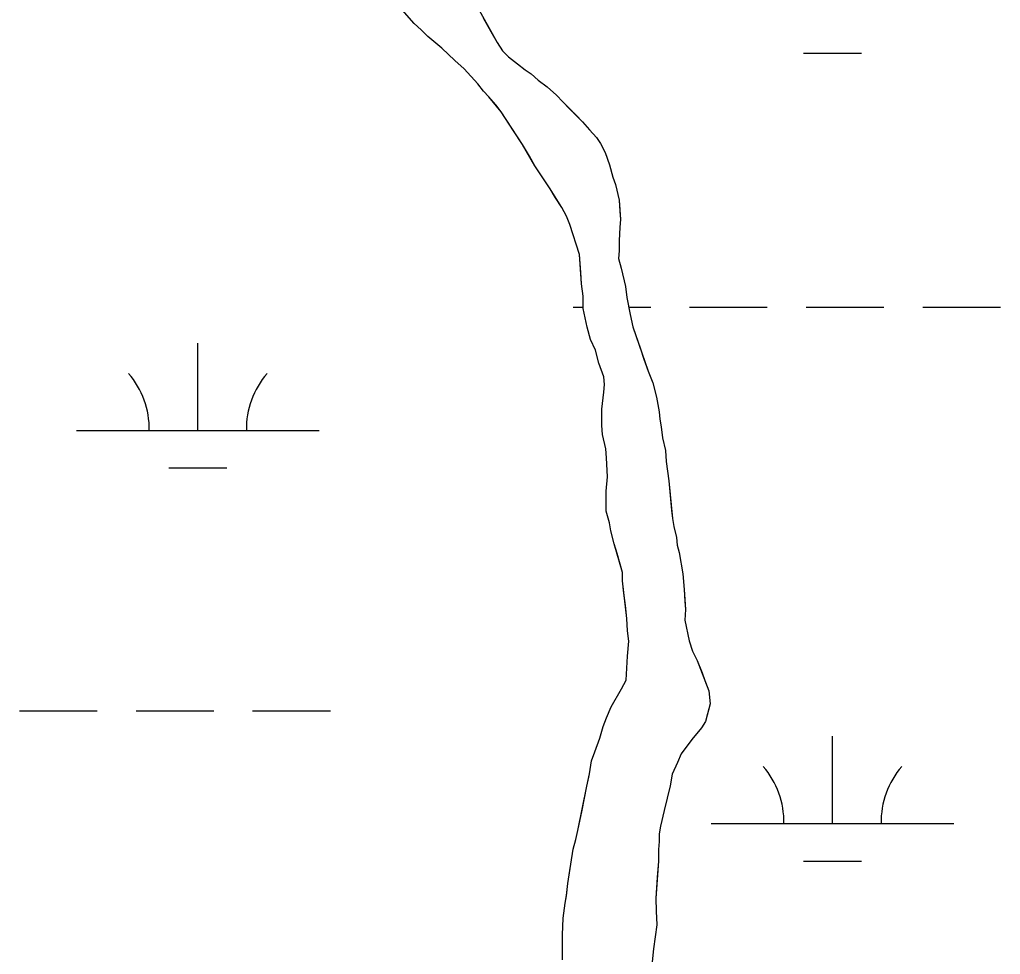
# Model space of a CAD drawing. Extents: x 3161564 to 3199464, y 849354 to 874788.
# Drawn here: x 3192379.8 to 3192783.8, y 855122.1 to 855507 of the extents above; entities that cross this region are included whole.
import ezdxf

# ---------------------------------------------------------------- set-up
doc = ezdxf.new("R2010")
doc.units = 0
for name, color, linetype in [('V-SITE-VEGE', 7, 'Continuous'), ('V-TOPO-SHOR', 7, 'Continuous'), ('V-WETL-SWMP', 7, 'Continuous')]:
    doc.layers.add(name, color=color, linetype=linetype)

msp = doc.modelspace()

# ---------------------------------------------------------------- linework, layer by layer
at = {"layer": 'V-SITE-VEGE'}
for points in [[(3192603.46, 855119.8), (3192603.44, 855130.22), (3192603.71, 855136.99), (3192604.54, 855143.19), (3192605.1, 855146.29), (3192605.65, 855151.36), (3192606.49, 855156.71), (3192607.88, 855165.45), (3192609, 855169.4), (3192609.84, 855173.06), (3192611.51, 855181.51), (3192613.46, 855191.38), (3192614.3, 855195.04), (3192614.58, 855196.45), (3192615.41, 855201.81), (3192616.81, 855205.47), (3192618.78, 855211.11), (3192620.17, 855215.9), (3192621.58, 855219.57), (3192623.54, 855224.08), (3192627.75, 855231.41), (3192629.72, 855235.08), (3192630.26, 855244.94), (3192630.81, 855251.14), (3192630.24, 855255.36), (3192629.95, 855260.44), (3192629.37, 855265.79), (3192628.8, 855270.86), (3192628.23, 855275.93), (3192628.22, 855279.31), (3192625.95, 855287.19), (3192624.82, 855291.13), (3192623.4, 855296.48), (3192622.83, 855299.86), (3192621.41, 855304.65), (3192621.4, 855307.75), (3192621.39, 855312.82), (3192621.94, 855318.74), (3192621.65, 855326.62), (3192621.36, 855330.29), (3192619.94, 855336.2), (3192619.65, 855339.86), (3192619.64, 855346.62), (3192620.47, 855353.67), (3192620.74, 855356.77), (3192620.46, 855359.87), (3192618.47, 855365.5), (3192617.05, 855370.85), (3192615.07, 855375.35), (3192613.65, 855380.42), (3192611.95, 855388.02), (3192611.94, 855393.09), (3192611.36, 855398.16), (3192611.07, 855402.95), (3192610.49, 855410.28), (3192606.52, 855422.67), (3192605.11, 855426.04), (3192603.13, 855429.7), (3192600.59, 855433.64), (3192598.33, 855437.3), (3192592.11, 855446.86), (3192589.85, 855450.8), (3192587.02, 855455.59), (3192583.35, 855461.22), (3192578.26, 855469.09), (3192576, 855471.91), (3192573.18, 855475.28), (3192570.92, 855477.53), (3192568.66, 855480.63), (3192563.01, 855486.81), (3192559.06, 855490.19), (3192553.7, 855495.24), (3192548.06, 855500.02), (3192545.23, 855502.84), (3192542.41, 855505.37), (3192534.5, 855514.36)], [(3192570.84, 855507.71), (3192573.95, 855502.08), (3192576.49, 855497.58), (3192578.75, 855494.2), (3192581.29, 855491.67), (3192584.96, 855488.86), (3192588.06, 855486.33), (3192590.6, 855484.64), (3192593.43, 855482.11), (3192597.09, 855479.3), (3192601.04, 855475.93), (3192603.59, 855473.12), (3192606.41, 855470.31), (3192608.95, 855467.78), (3192611.77, 855464.96), (3192614.6, 855461.59), (3192617.42, 855458.5), (3192619.11, 855455.96), (3192621.09, 855452.31), (3192622.79, 855447.24), (3192624.21, 855442.17), (3192625.35, 855439.07), (3192626.77, 855432.6), (3192627.06, 855428.09), (3192627.34, 855424.71), (3192627.07, 855421.61), (3192626.8, 855415.97), (3192626.81, 855411.75), (3192626.53, 855408.65), (3192627.67, 855404.71), (3192629.37, 855397.1), (3192629.94, 855392.6), (3192631.37, 855385.56), (3192632.5, 855380.49), (3192635.62, 855371.48), (3192637.04, 855367.25), (3192638.74, 855362.19), (3192640.72, 855357.4), (3192642.14, 855351.49), (3192643.28, 855345.57), (3192643.57, 855342.48), (3192644.14, 855339.38), (3192644.71, 855334.87), (3192645.85, 855329.52), (3192646.14, 855325.01), (3192647.28, 855317.13), (3192648.43, 855305.02), (3192648.72, 855301.64), (3192649.29, 855298.26), (3192650.42, 855293.75), (3192650.71, 855290.65), (3192651.56, 855287.55), (3192652.99, 855278.82), (3192653.28, 855275.45), (3192653.57, 855272.35), (3192653.86, 855267.56), (3192654.14, 855264.18), (3192653.87, 855259.67), (3192655.58, 855251.22), (3192657, 855247), (3192658.98, 855243.06), (3192660.96, 855237.99), (3192662.09, 855234.89), (3192663.79, 855230.67), (3192664.36, 855225.32), (3192663.25, 855221.09), (3192662.41, 855217.99), (3192660.72, 855215.45), (3192656.79, 855210.65), (3192652.29, 855204.73), (3192650.89, 855201.06), (3192648.64, 855196.27), (3192647.81, 855191.48), (3192645.29, 855181.33), (3192643.9, 855174.85), (3192643.34, 855171.75), (3192643.35, 855168.65), (3192643.07, 855165.27), (3192643.08, 855160.48), (3192642.53, 855153.72), (3192641.98, 855145.26), (3192641.99, 855139.91), (3192642.29, 855134.28), (3192640.9, 855124.41), (3192639.79, 855113.71)]]:
    msp.add_lwpolyline(points, dxfattribs=at)
at = {"layer": 'V-TOPO-SHOR'}
for points in [[(3192621.58, 855219.57), (3192623.54, 855224.08), (3192627.75, 855231.41), (3192629.72, 855235.08), (3192630.26, 855244.94), (3192630.81, 855251.14), (3192630.24, 855255.36), (3192629.95, 855260.44), (3192629.37, 855265.79), (3192628.8, 855270.86), (3192628.23, 855275.93), (3192628.22, 855279.31), (3192625.95, 855287.19), (3192624.82, 855291.13), (3192623.4, 855296.48), (3192622.83, 855299.86), (3192621.41, 855304.65), (3192621.4, 855307.75), (3192621.39, 855312.82), (3192621.94, 855318.74), (3192621.65, 855326.62), (3192621.36, 855330.29), (3192619.94, 855336.2), (3192619.65, 855339.86), (3192619.64, 855346.62), (3192620.47, 855353.67), (3192620.74, 855356.77), (3192620.46, 855359.87), (3192618.47, 855365.5), (3192617.05, 855370.85), (3192615.07, 855375.35), (3192613.65, 855380.42), (3192611.95, 855388.02), (3192611.94, 855393.09), (3192611.36, 855398.16), (3192611.07, 855402.95), (3192610.49, 855410.28), (3192606.52, 855422.67), (3192605.11, 855426.04), (3192603.13, 855429.7), (3192600.59, 855433.64), (3192598.33, 855437.3), (3192592.11, 855446.86), (3192589.85, 855450.8), (3192587.02, 855455.59), (3192583.35, 855461.22), (3192578.26, 855469.09), (3192576, 855471.91), (3192573.18, 855475.28), (3192570.92, 855477.53), (3192568.66, 855480.63), (3192563.01, 855486.81), (3192559.06, 855490.19), (3192553.7, 855495.24), (3192548.06, 855500.02), (3192545.23, 855502.84), (3192542.41, 855505.37), (3192534.5, 855514.36)], [(3192570.84, 855507.71), (3192573.95, 855502.08), (3192576.49, 855497.58), (3192578.75, 855494.2), (3192581.29, 855491.67), (3192584.96, 855488.86), (3192588.06, 855486.33), (3192590.6, 855484.64), (3192593.43, 855482.11), (3192597.09, 855479.3), (3192601.04, 855475.93), (3192603.59, 855473.12), (3192606.41, 855470.31), (3192608.95, 855467.78), (3192611.77, 855464.96), (3192614.6, 855461.59), (3192617.42, 855458.5), (3192619.11, 855455.96), (3192621.09, 855452.31), (3192622.79, 855447.24), (3192624.21, 855442.17), (3192625.35, 855439.07), (3192626.77, 855432.6), (3192627.06, 855428.09), (3192627.34, 855424.71), (3192627.07, 855421.61), (3192626.8, 855415.97), (3192626.81, 855411.75), (3192626.53, 855408.65), (3192627.67, 855404.71), (3192629.37, 855397.1), (3192629.94, 855392.6), (3192631.37, 855385.56)], [(3192631.37, 855385.56), (3192632.5, 855380.49), (3192635.62, 855371.48), (3192637.04, 855367.25), (3192638.74, 855362.19), (3192640.72, 855357.4), (3192642.14, 855351.49), (3192643.28, 855345.57), (3192643.57, 855342.48), (3192644.14, 855339.38), (3192644.71, 855334.87), (3192645.85, 855329.52), (3192646.14, 855325.01), (3192647.28, 855317.13), (3192648.43, 855305.02), (3192648.72, 855301.64), (3192649.29, 855298.26), (3192650.42, 855293.75), (3192650.71, 855290.65), (3192651.56, 855287.55), (3192652.99, 855278.82), (3192653.28, 855275.45), (3192653.57, 855272.35), (3192653.86, 855267.56), (3192654.14, 855264.18), (3192653.87, 855259.67), (3192655.58, 855251.22), (3192657, 855247), (3192658.98, 855243.06), (3192660.96, 855237.99), (3192662.09, 855234.89), (3192663.79, 855230.67), (3192664.36, 855225.32), (3192663.25, 855221.09), (3192662.41, 855217.99), (3192660.72, 855215.45), (3192656.79, 855210.65), (3192652.29, 855204.73), (3192650.89, 855201.06), (3192648.64, 855196.27), (3192647.81, 855191.48), (3192645.29, 855181.33), (3192643.9, 855174.85), (3192643.34, 855171.75), (3192643.35, 855168.65), (3192643.07, 855165.27), (3192643.08, 855160.48), (3192642.53, 855153.72), (3192641.98, 855145.26), (3192641.99, 855139.91), (3192642.29, 855134.28), (3192640.9, 855124.41), (3192639.79, 855113.71)], [(3192603.46, 855119.8), (3192603.44, 855130.22), (3192603.71, 855136.99), (3192604.54, 855143.19), (3192605.1, 855146.29), (3192605.65, 855151.36), (3192606.49, 855156.71), (3192607.88, 855165.45), (3192609, 855169.4), (3192609.84, 855173.06), (3192611.51, 855181.51), (3192613.46, 855191.38), (3192614.3, 855195.04), (3192614.58, 855196.45), (3192615.41, 855201.81), (3192616.81, 855205.47), (3192618.78, 855211.11), (3192620.17, 855215.9), (3192621.58, 855219.57)]]:
    msp.add_lwpolyline(points, dxfattribs=at)
at = {"layer": 'V-WETL-SWMP'}
for p, q in [((3192542.41, 855505.36), (3192534.5, 855514.36)), ((3192567.73, 855513.33), (3192576.49, 855497.58)), ((3192545.23, 855502.83), (3192542.41, 855505.36)), ((3192548.06, 855500.02), (3192545.23, 855502.83)), ((3192553.7, 855495.24), (3192548.06, 855500.02)), ((3192559.06, 855490.18), (3192553.7, 855495.24)), ((3192576.49, 855497.58), (3192578.75, 855494.2)), ((3192578.75, 855494.2), (3192581.29, 855491.67)), ((3192581.29, 855491.67), (3192584.96, 855488.86)), ((3192702.69, 855493.22), (3192726.69, 855493.22)), ((3192563.01, 855486.81), (3192559.06, 855490.18)), ((3192568.66, 855480.62), (3192563.01, 855486.81)), ((3192584.96, 855488.86), (3192588.06, 855486.33)), ((3192588.06, 855486.33), (3192590.6, 855484.64)), ((3192590.6, 855484.64), (3192593.43, 855482.11)), ((3192570.92, 855477.53), (3192568.66, 855480.62)), ((3192593.43, 855482.11), (3192597.09, 855479.3)), ((3192597.09, 855479.3), (3192601.04, 855475.93)), ((3192573.18, 855475.28), (3192570.92, 855477.53)), ((3192578.26, 855469.09), (3192573.18, 855475.28)), ((3192601.04, 855475.93), (3192603.59, 855473.12)), ((3192603.59, 855473.12), (3192611.77, 855464.96)), ((3192587.02, 855455.59), (3192578.26, 855469.09)), ((3192611.77, 855464.96), (3192614.6, 855461.59)), ((3192614.6, 855461.59), (3192617.42, 855458.5)), ((3192617.42, 855458.5), (3192619.11, 855455.96)), ((3192592.11, 855446.86), (3192587.02, 855455.59)), ((3192619.11, 855455.96), (3192621.09, 855452.31)), ((3192621.09, 855452.31), (3192622.79, 855447.24)), ((3192598.33, 855437.3), (3192592.11, 855446.86)), ((3192622.79, 855447.24), (3192624.21, 855442.17)), ((3192624.21, 855442.17), (3192625.35, 855439.07)), ((3192625.35, 855439.07), (3192626.77, 855432.6)), ((3192603.13, 855429.7), (3192598.33, 855437.3)), ((3192626.77, 855432.6), (3192627.35, 855424.71)), ((3192605.11, 855426.04), (3192603.13, 855429.7)), ((3192606.53, 855422.66), (3192605.11, 855426.04)), ((3192610.49, 855410.27), (3192606.53, 855422.66)), ((3192627.35, 855424.71), (3192627.07, 855421.61)), ((3192627.07, 855421.61), (3192626.8, 855415.97)), ((3192626.8, 855415.97), (3192626.81, 855411.75)), ((3192611.36, 855398.16), (3192610.49, 855410.27)), ((3192626.81, 855411.75), (3192626.53, 855408.65)), ((3192626.53, 855408.65), (3192627.67, 855404.71)), ((3192627.67, 855404.71), (3192629.37, 855397.1)), ((3192611.94, 855393.09), (3192611.36, 855398.16)), ((3192629.37, 855397.1), (3192629.94, 855392.6)), ((3192611.95, 855388.02), (3192611.94, 855393.09)), ((3192629.94, 855392.6), (3192631.37, 855385.56)), ((3192607.84, 855388.58), (3192611.95, 855388.58)), ((3192613.65, 855380.42), (3192611.95, 855388.02)), ((3192630.76, 855388.58), (3192639.84, 855388.58)), ((3192631.37, 855385.56), (3192632.5, 855380.49)), ((3192655.84, 855388.58), (3192687.84, 855388.58)), ((3192703.84, 855388.58), (3192735.84, 855388.58)), ((3192751.84, 855388.58), (3192783.84, 855388.58)), ((3192615.07, 855375.35), (3192613.65, 855380.42)), ((3192632.5, 855380.49), (3192638.74, 855362.19)), ((3192453.25, 855337.84), (3192453.25, 855373.84)), ((3192617.05, 855370.84), (3192615.07, 855375.35)), ((3192618.47, 855365.49), (3192617.05, 855370.84)), ((3192620.45, 855359.86), (3192618.47, 855365.49)), ((3192638.74, 855362.19), (3192640.72, 855357.4)), ((3192620.74, 855356.77), (3192620.45, 855359.86)), ((3192640.72, 855357.4), (3192642.14, 855351.49)), ((3192619.64, 855346.62), (3192620.47, 855353.67)), ((3192620.47, 855353.67), (3192620.74, 855356.77)), ((3192642.14, 855351.49), (3192643.28, 855345.57)), ((3192619.65, 855339.86), (3192619.64, 855346.62)), ((3192643.28, 855345.57), (3192643.57, 855342.48)), ((3192643.57, 855342.48), (3192644.14, 855339.38)), ((3192403.25, 855337.84), (3192503.25, 855337.84)), ((3192619.94, 855336.2), (3192619.65, 855339.86)), ((3192644.14, 855339.38), (3192644.71, 855334.87)), ((3192621.36, 855330.29), (3192619.94, 855336.2)), ((3192644.71, 855334.87), (3192645.85, 855329.52)), ((3192621.65, 855326.62), (3192621.36, 855330.29)), ((3192645.85, 855329.52), (3192646.14, 855325.01)), ((3192621.94, 855318.74), (3192621.65, 855326.62)), ((3192646.14, 855325.01), (3192647.28, 855317.13)), ((3192441.25, 855322.41), (3192465.25, 855322.41)), ((3192621.39, 855312.82), (3192621.94, 855318.74)), ((3192647.28, 855317.13), (3192648.72, 855301.64)), ((3192621.41, 855304.65), (3192621.39, 855312.82)), ((3192622.83, 855299.86), (3192621.41, 855304.65)), ((3192648.72, 855301.64), (3192649.29, 855298.26)), ((3192623.4, 855296.48), (3192622.83, 855299.86)), ((3192649.29, 855298.26), (3192650.42, 855293.75)), ((3192624.82, 855291.13), (3192623.4, 855296.48)), ((3192650.42, 855293.75), (3192650.71, 855290.65)), ((3192628.22, 855279.31), (3192624.82, 855291.13)), ((3192650.71, 855290.65), (3192651.56, 855287.56)), ((3192651.56, 855287.56), (3192652.99, 855278.82)), ((3192628.23, 855275.93), (3192628.22, 855279.31)), ((3192652.99, 855278.82), (3192653.57, 855272.35)), ((3192629.95, 855260.43), (3192628.23, 855275.93)), ((3192653.57, 855272.35), (3192654.15, 855264.18)), ((3192630.24, 855255.36), (3192629.95, 855260.43)), ((3192654.15, 855264.18), (3192653.87, 855259.67)), ((3192653.87, 855259.67), (3192655.58, 855251.22)), ((3192630.81, 855251.14), (3192630.24, 855255.36)), ((3192630.26, 855244.94), (3192630.81, 855251.14)), ((3192655.58, 855251.22), (3192657, 855247)), ((3192629.72, 855235.08), (3192630.26, 855244.94)), ((3192657, 855247), (3192658.98, 855243.06)), ((3192658.98, 855243.06), (3192663.79, 855230.67)), ((3192627.75, 855231.41), (3192629.72, 855235.08)), ((3192623.54, 855224.08), (3192627.75, 855231.41)), ((3192663.79, 855230.67), (3192664.36, 855225.32)), ((3192621.58, 855219.57), (3192623.54, 855224.08)), ((3192664.36, 855225.32), (3192662.41, 855217.99)), ((3192379.84, 855222.41), (3192411.84, 855222.41)), ((3192427.84, 855222.41), (3192459.84, 855222.41)), ((3192475.84, 855222.41), (3192507.84, 855222.41)), ((3192618.78, 855211.11), (3192620.17, 855215.9)), ((3192620.17, 855215.9), (3192621.58, 855219.57)), ((3192662.41, 855217.99), (3192660.72, 855215.45)), ((3192660.72, 855215.45), (3192656.79, 855210.65)), ((3192714.69, 855175.98), (3192714.69, 855211.98)), ((3192616.81, 855205.47), (3192618.78, 855211.11)), ((3192656.79, 855210.65), (3192652.29, 855204.73)), ((3192615.41, 855201.81), (3192616.81, 855205.47)), ((3192652.29, 855204.73), (3192650.89, 855201.06)), ((3192614.58, 855196.45), (3192615.41, 855201.81)), ((3192650.89, 855201.06), (3192648.64, 855196.27)), ((3192613.46, 855191.38), (3192614.58, 855196.45)), ((3192648.64, 855196.27), (3192647.81, 855191.48)), ((3192647.81, 855191.48), (3192645.29, 855181.33)), ((3192609.84, 855173.06), (3192613.46, 855191.38)), ((3192645.29, 855181.33), (3192643.9, 855174.85)), ((3192664.69, 855175.98), (3192764.69, 855175.98)), ((3192609, 855169.39), (3192609.84, 855173.06)), ((3192643.9, 855174.85), (3192643.34, 855171.75)), ((3192643.34, 855171.75), (3192643.35, 855168.65)), ((3192607.88, 855165.45), (3192609, 855169.39)), ((3192643.35, 855168.65), (3192643.07, 855165.27)), ((3192605.65, 855151.36), (3192607.88, 855165.45)), ((3192643.07, 855165.27), (3192643.08, 855160.48)), ((3192643.08, 855160.48), (3192641.98, 855145.26)), ((3192702.69, 855160.55), (3192726.69, 855160.55)), ((3192605.1, 855146.28), (3192605.65, 855151.36)), ((3192603.71, 855136.98), (3192604.54, 855143.18)), ((3192604.54, 855143.18), (3192605.1, 855146.28)), ((3192641.98, 855145.26), (3192641.99, 855139.91)), ((3192641.99, 855139.91), (3192642.29, 855134.28)), ((3192603.44, 855130.22), (3192603.71, 855136.98)), ((3192642.29, 855134.28), (3192640.9, 855124.41)), ((3192603.46, 855119.8), (3192603.44, 855130.22)), ((3192640.9, 855124.41), (3192639.79, 855113.71))]:
    msp.add_line(p, q, dxfattribs=at)
for centre, start, end in [((3192398.01, 855338.32), 359.2282, 40.7718), ((3192508.49, 855338.32), 139.2282, 180.7718), ((3192659.44, 855176.45), 359.2282, 40.7718), ((3192769.93, 855176.45), 139.2282, 180.7718)]:
    msp.add_arc(centre, 35.25, start, end, dxfattribs=at)

doc.saveas('drawing.dxf')
